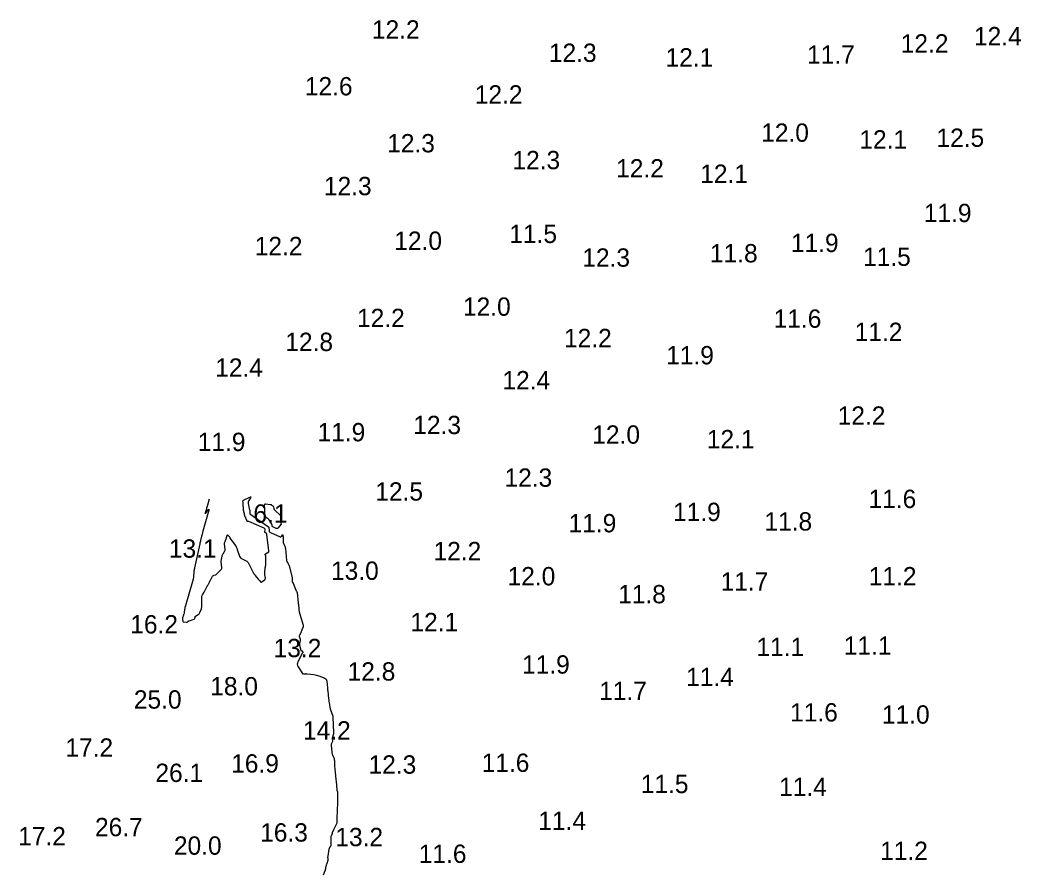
# Model space of a CAD drawing. Extents: x 1023796 to 1112670, y 656573 to 837340.
# Drawn here: x 1100681.3 to 1100954.3, y 689679.8 to 689912 of the extents above; entities that cross this region are included whole.
import ezdxf

# ---------------------------------------------------------------- set-up
doc = ezdxf.new("R2010")
doc.units = 0
for name, color, linetype in [('V-CHAN-CONT-10FT', 7, 'Continuous'), ('V-CHAN-CONT-15FT', 7, 'Continuous'), ('V-TOPO-SOUN', 7, 'Continuous')]:
    doc.layers.add(name, color=color, linetype=linetype)

msp = doc.modelspace()

# ---------------------------------------------------------------- linework, layer by layer
at = {"layer": 'V-CHAN-CONT-10FT'}
msp.add_lwpolyline([(1100750.63, 689778.51), (1100750.68, 689778.43), (1100750.74, 689778.36), (1100752.44, 689776.74), (1100752.57, 689776.58), (1100752.66, 689776.41), (1100752.7, 689776.23), (1100752.69, 689776.02), (1100752.51, 689774.85), (1100752.51, 689774.81), (1100752.5, 689774.77), (1100752.51, 689774.72), (1100752.51, 689774.68), (1100752.53, 689774.5), (1100752.54, 689774.46), (1100752.53, 689774.42), (1100752.52, 689774.38), (1100752.49, 689774.34), (1100751.78, 689773.42), (1100751.66, 689773.3), (1100751.52, 689773.23), (1100751.37, 689773.22), (1100751.2, 689773.27), (1100750.3, 689773.66), (1100750.24, 689773.69), (1100750.19, 689773.74), (1100750.16, 689773.8), (1100750.15, 689773.86), (1100750.12, 689774.15), (1100750.11, 689774.23), (1100750.09, 689774.29), (1100750.06, 689774.36), (1100750.02, 689774.42), (1100749.34, 689775.49), (1100749.23, 689775.63), (1100749.12, 689775.77), (1100748.98, 689775.89), (1100748.84, 689776), (1100748.24, 689776.42), (1100748.11, 689776.54), (1100748.03, 689776.67), (1100747.99, 689776.82), (1100747.99, 689777), (1100748.1, 689777.78), (1100748.12, 689777.97), (1100748.13, 689778.15), (1100748.13, 689778.34), (1100748.12, 689778.52), (1100748.04, 689779.55), (1100748.04, 689779.59), (1100748.04, 689779.64), (1100748.05, 689779.68), (1100748.07, 689779.72), (1100748.13, 689779.89), (1100748.15, 689779.93), (1100748.18, 689779.95), (1100748.21, 689779.96), (1100748.26, 689779.96), (1100749.61, 689779.8), (1100749.71, 689779.78), (1100749.8, 689779.75), (1100749.89, 689779.7), (1100749.97, 689779.65), (1100750.29, 689779.39), (1100750.36, 689779.33), (1100750.42, 689779.25), (1100750.46, 689779.17), (1100750.48, 689779.08), (1100750.56, 689778.69), (1100750.59, 689778.59)], close=True, dxfattribs=at)
at = {"layer": 'V-CHAN-CONT-15FT'}
msp.add_lwpolyline([(1100732.96, 689781.28), (1100732.45, 689779.57), (1100732.37, 689779.32), (1100732.3, 689779.07), (1100732.23, 689778.82), (1100732.16, 689778.57), (1100731.87, 689777.55), (1100731.83, 689777.36), (1100731.84, 689777.29), (1100731.91, 689777.32), (1100732.04, 689777.47), (1100732.64, 689778.31), (1100732.77, 689778.46), (1100732.83, 689778.5), (1100732.85, 689778.42), (1100732.81, 689778.23), (1100731.2, 689772.5), (1100731.17, 689772.39), (1100731.14, 689772.28), (1100731.11, 689772.16), (1100731.09, 689772.05), (1100730.98, 689771.6), (1100730.95, 689771.49), (1100730.92, 689771.38), (1100730.89, 689771.27), (1100730.87, 689771.16), (1100730.57, 689769.98), (1100730.52, 689769.75), (1100730.46, 689769.52), (1100730.41, 689769.28), (1100730.36, 689769.05), (1100728.96, 689762.47), (1100728.94, 689762.39), (1100728.92, 689762.31), (1100728.9, 689762.22), (1100728.88, 689762.14), (1100728.81, 689761.81), (1100728.79, 689761.73), (1100728.78, 689761.64), (1100728.77, 689761.56), (1100728.76, 689761.48), (1100728.67, 689759.98), (1100728.66, 689759.93), (1100728.66, 689759.89), (1100728.65, 689759.84), (1100728.64, 689759.79), (1100728.6, 689759.61), (1100728.59, 689759.57), (1100728.57, 689759.52), (1100728.56, 689759.48), (1100728.55, 689759.43), (1100726.34, 689751.89), (1100726.33, 689751.86), (1100726.33, 689751.83), (1100726.32, 689751.8), (1100726.31, 689751.76), (1100726.3, 689751.64), (1100726.29, 689751.6), (1100726.29, 689751.57), (1100726.28, 689751.54), (1100726.28, 689751.51), (1100726.13, 689750.54), (1100726.12, 689750.46), (1100726.1, 689750.38), (1100726.09, 689750.3), (1100726.07, 689750.22), (1100725.98, 689749.89), (1100725.96, 689749.81), (1100725.94, 689749.73), (1100725.92, 689749.65), (1100725.89, 689749.57), (1100725.7, 689748.89), (1100725.68, 689748.78), (1100725.66, 689748.67), (1100725.66, 689748.56), (1100725.66, 689748.45), (1100725.71, 689748), (1100725.73, 689747.9), (1100725.78, 689747.83), (1100725.86, 689747.78), (1100725.96, 689747.76), (1100726.77, 689747.68), (1100726.84, 689747.68), (1100726.9, 689747.7), (1100726.96, 689747.72), (1100727.02, 689747.76), (1100727.23, 689747.93), (1100727.29, 689747.97), (1100727.35, 689748.01), (1100727.41, 689748.04), (1100727.47, 689748.06), (1100728.84, 689748.53), (1100728.91, 689748.56), (1100728.97, 689748.61), (1100729.01, 689748.68), (1100729.03, 689748.75), (1100729.07, 689749.09), (1100729.09, 689749.17), (1100729.13, 689749.24), (1100729.18, 689749.3), (1100729.24, 689749.35), (1100729.97, 689749.79), (1100730.1, 689749.89), (1100730.22, 689750.01), (1100730.31, 689750.14), (1100730.38, 689750.29), (1100730.8, 689751.35), (1100730.88, 689751.59), (1100730.93, 689751.82), (1100730.96, 689752.06), (1100730.97, 689752.31), (1100730.93, 689754.43), (1100730.94, 689754.63), (1100730.97, 689754.82), (1100731.04, 689755), (1100731.14, 689755.18), (1100731.57, 689755.87), (1100731.68, 689756.04), (1100731.78, 689756.22), (1100731.88, 689756.4), (1100731.97, 689756.58), (1100732.5, 689757.68), (1100732.52, 689757.73), (1100732.55, 689757.78), (1100732.58, 689757.82), (1100732.61, 689757.86), (1100732.74, 689758.03), (1100732.77, 689758.07), (1100732.8, 689758.11), (1100732.82, 689758.16), (1100732.84, 689758.21), (1100733.01, 689758.6), (1100733.05, 689758.69), (1100733.08, 689758.77), (1100733.12, 689758.85), (1100733.16, 689758.93), (1100733.84, 689760.2), (1100733.9, 689760.3), (1100733.98, 689760.37), (1100734.07, 689760.43), (1100734.18, 689760.48), (1100734.64, 689760.61), (1100734.75, 689760.65), (1100734.85, 689760.7), (1100734.95, 689760.77), (1100735.03, 689760.85), (1100736.14, 689761.96), (1100736.27, 689762.13), (1100736.36, 689762.31), (1100736.4, 689762.51), (1100736.4, 689762.72), (1100736.23, 689764.05), (1100736.23, 689764.07), (1100736.23, 689764.08), (1100736.23, 689764.1), (1100736.22, 689764.11), (1100736.22, 689764.12), (1100736.2, 689764.25), (1100736.2, 689764.27), (1100736.2, 689764.3), (1100736.2, 689764.32), (1100736.2, 689764.34), (1100736.46, 689765.72), (1100736.5, 689765.9), (1100736.56, 689766.06), (1100736.63, 689766.23), (1100736.72, 689766.38), (1100737.12, 689766.99), (1100737.2, 689767.14), (1100737.26, 689767.3), (1100737.28, 689767.47), (1100737.28, 689767.65), (1100737.15, 689769), (1100737.14, 689769.18), (1100737.15, 689769.35), (1100737.19, 689769.53), (1100737.25, 689769.7), (1100737.67, 689770.71), (1100737.68, 689770.72), (1100737.68, 689770.73), (1100737.7, 689770.76), (1100737.7, 689770.77), (1100737.7, 689770.77), (1100737.7, 689770.78), (1100737.7, 689770.79), (1100737.84, 689771.38), (1100737.87, 689771.46), (1100737.91, 689771.49), (1100737.97, 689771.49), (1100738.03, 689771.43), (1100738.55, 689770.89), (1100738.57, 689770.87), (1100738.57, 689770.85), (1100738.57, 689770.83), (1100738.57, 689770.81), (1100738.52, 689770.72), (1100738.52, 689770.7), (1100738.52, 689770.67), (1100738.52, 689770.65), (1100738.53, 689770.63), (1100740.09, 689768.6), (1100740.15, 689768.52), (1100740.21, 689768.44), (1100740.25, 689768.35), (1100740.3, 689768.26), (1100740.46, 689767.9), (1100740.5, 689767.81), (1100740.54, 689767.72), (1100740.57, 689767.62), (1100740.6, 689767.53), (1100741.17, 689765.73), (1100741.2, 689765.66), (1100741.23, 689765.6), (1100741.27, 689765.54), (1100741.31, 689765.48), (1100741.49, 689765.26), (1100741.54, 689765.21), (1100741.59, 689765.16), (1100741.65, 689765.12), (1100741.71, 689765.09), (1100743, 689764.46), (1100743.22, 689764.33), (1100743.41, 689764.16), (1100743.57, 689763.97), (1100743.7, 689763.75), (1100744.3, 689762.52), (1100744.39, 689762.34), (1100744.48, 689762.16), (1100744.57, 689761.98), (1100744.66, 689761.8), (1100745.05, 689761.09), (1100745.15, 689760.92), (1100745.25, 689760.75), (1100745.37, 689760.58), (1100745.49, 689760.43), (1100746.31, 689759.44), (1100746.39, 689759.35), (1100746.47, 689759.25), (1100746.55, 689759.16), (1100746.63, 689759.07), (1100746.96, 689758.7), (1100747.04, 689758.63), (1100747.13, 689758.6), (1100747.22, 689758.61), (1100747.32, 689758.67), (1100748.03, 689759.22), (1100748.16, 689759.34), (1100748.24, 689759.49), (1100748.28, 689759.65), (1100748.27, 689759.83), (1100748.14, 689760.64), (1100748.11, 689760.84), (1100748.1, 689761.03), (1100748.1, 689761.23), (1100748.11, 689761.43), (1100748.2, 689762.4), (1100748.22, 689762.51), (1100748.23, 689762.62), (1100748.25, 689762.73), (1100748.28, 689762.85), (1100748.38, 689763.29), (1100748.4, 689763.4), (1100748.42, 689763.51), (1100748.42, 689763.62), (1100748.42, 689763.73), (1100748.38, 689765.69), (1100748.37, 689765.75), (1100748.36, 689765.81), (1100748.34, 689765.86), (1100748.32, 689765.92), (1100748.21, 689766.14), (1100748.19, 689766.19), (1100748.19, 689766.23), (1100748.21, 689766.27), (1100748.26, 689766.31), (1100749.19, 689766.89), (1100749.2, 689766.9), (1100749.22, 689766.92), (1100749.22, 689766.94), (1100749.22, 689766.96), (1100749.2, 689767.05), (1100749.2, 689767.08), (1100749.2, 689767.1), (1100749.19, 689767.12), (1100749.19, 689767.15), (1100748.68, 689771.62), (1100748.66, 689771.7), (1100748.63, 689771.76), (1100748.59, 689771.81), (1100748.53, 689771.86), (1100748.27, 689772.02), (1100748.22, 689772.06), (1100748.18, 689772.11), (1100748.16, 689772.18), (1100748.15, 689772.25), (1100748.18, 689772.96), (1100748.16, 689773.09), (1100748.12, 689773.2), (1100748.04, 689773.29), (1100747.92, 689773.35), (1100743.78, 689775.13), (1100743.74, 689775.15), (1100743.69, 689775.16), (1100743.64, 689775.16), (1100743.59, 689775.16), (1100743.39, 689775.15), (1100743.35, 689775.15), (1100743.31, 689775.17), (1100743.28, 689775.19), (1100743.26, 689775.23), (1100742.7, 689776.7), (1100742.66, 689776.84), (1100742.61, 689776.97), (1100742.57, 689777.1), (1100742.53, 689777.23), (1100742.39, 689777.77), (1100742.36, 689777.9), (1100742.34, 689778.04), (1100742.32, 689778.18), (1100742.31, 689778.32), (1100742.22, 689780.06), (1100742.21, 689780.14), (1100742.2, 689780.22), (1100742.2, 689780.3), (1100742.19, 689780.38), (1100742.14, 689780.7), (1100742.14, 689780.78), (1100742.16, 689780.84), (1100742.21, 689780.89), (1100742.27, 689780.94), (1100744.02, 689781.81), (1100744.18, 689781.87), (1100744.26, 689781.86), (1100744.27, 689781.78), (1100744.19, 689781.63), (1100743.73, 689780.86), (1100743.63, 689780.66), (1100743.58, 689780.46), (1100743.57, 689780.25), (1100743.59, 689780.04), (1100743.97, 689778.29), (1100743.98, 689778.21), (1100743.99, 689778.14), (1100744, 689778.06), (1100744.01, 689777.99), (1100744.04, 689777.6), (1100744.04, 689777.57), (1100744.04, 689777.54), (1100744.04, 689777.51), (1100744.04, 689777.48), (1100744.02, 689777.35), (1100744.02, 689777.32), (1100744.03, 689777.3), (1100744.04, 689777.27), (1100744.06, 689777.26), (1100749.09, 689773.74), (1100749.1, 689773.73), (1100749.11, 689773.72), (1100749.12, 689773.71), (1100749.13, 689773.7), (1100749.16, 689773.65), (1100749.17, 689773.64), (1100749.17, 689773.63), (1100749.18, 689773.61), (1100749.18, 689773.6), (1100749.28, 689772.62), (1100749.31, 689772.47), (1100749.38, 689772.34), (1100749.48, 689772.24), (1100749.62, 689772.16), (1100752.29, 689771.01), (1100752.39, 689770.98), (1100752.47, 689770.98), (1100752.55, 689771.02), (1100752.62, 689771.09), (1100752.93, 689771.49), (1100752.97, 689771.53), (1100753, 689771.54), (1100753.02, 689771.51), (1100753.03, 689771.46), (1100753.05, 689771.18), (1100753.06, 689771.11), (1100753.07, 689771.04), (1100753.07, 689770.97), (1100753.07, 689770.9), (1100753.14, 689769.34), (1100753.15, 689769.28), (1100753.16, 689769.23), (1100753.18, 689769.18), (1100753.2, 689769.13), (1100753.32, 689768.95), (1100753.35, 689768.9), (1100753.37, 689768.85), (1100753.39, 689768.8), (1100753.41, 689768.75), (1100753.62, 689768.23), (1100753.65, 689768.13), (1100753.68, 689768.02), (1100753.7, 689767.91), (1100753.72, 689767.8), (1100754.03, 689764.52), (1100754.04, 689764.45), (1100754.05, 689764.39), (1100754.08, 689764.33), (1100754.11, 689764.27), (1100754.26, 689764.04), (1100754.29, 689763.98), (1100754.33, 689763.92), (1100754.36, 689763.86), (1100754.39, 689763.8), (1100754.68, 689763.26), (1100754.73, 689763.15), (1100754.78, 689763.04), (1100754.81, 689762.92), (1100754.84, 689762.8), (1100755.53, 689759.78), (1100755.55, 689759.68), (1100755.56, 689759.58), (1100755.57, 689759.48), (1100755.56, 689759.38), (1100755.52, 689758.85), (1100755.52, 689758.82), (1100755.53, 689758.78), (1100755.55, 689758.75), (1100755.58, 689758.73), (1100755.7, 689758.63), (1100755.72, 689758.61), (1100755.75, 689758.58), (1100755.77, 689758.55), (1100755.79, 689758.51), (1100756.68, 689756.28), (1100756.7, 689756.24), (1100756.72, 689756.19), (1100756.74, 689756.15), (1100756.76, 689756.11), (1100756.84, 689755.93), (1100756.85, 689755.89), (1100756.87, 689755.85), (1100756.88, 689755.8), (1100756.89, 689755.76), (1100757.22, 689752.87), (1100757.22, 689752.81), (1100757.23, 689752.76), (1100757.24, 689752.65), (1100757.24, 689752.63), (1100757.25, 689752.6), (1100757.25, 689752.57), (1100757.25, 689752.54), (1100757.36, 689751.36), (1100757.38, 689751.15), (1100757.42, 689750.95), (1100757.46, 689750.75), (1100757.51, 689750.55), (1100758.47, 689747.18), (1100758.49, 689747.1), (1100758.51, 689747.03), (1100758.52, 689746.95), (1100758.53, 689746.87), (1100758.56, 689746.55), (1100758.56, 689746.47), (1100758.55, 689746.4), (1100758.53, 689746.32), (1100758.51, 689746.25), (1100758.21, 689745.58), (1100758.16, 689745.44), (1100758.1, 689745.31), (1100758.04, 689745.17), (1100757.98, 689745.04), (1100757.55, 689744.06), (1100757.51, 689743.94), (1100757.49, 689743.82), (1100757.5, 689743.7), (1100757.53, 689743.57), (1100757.71, 689743.08), (1100757.75, 689742.96), (1100757.76, 689742.84), (1100757.76, 689742.71), (1100757.74, 689742.58), (1100757.59, 689741.96), (1100757.56, 689741.82), (1100757.55, 689741.67), (1100757.56, 689741.52), (1100757.59, 689741.38), (1100757.95, 689740.04), (1100757.97, 689739.99), (1100757.99, 689739.96), (1100758.03, 689739.93), (1100758.08, 689739.91), (1100758.29, 689739.85), (1100758.33, 689739.84), (1100758.37, 689739.81), (1100758.39, 689739.77), (1100758.41, 689739.72), (1100758.45, 689739.49), (1100758.46, 689739.44), (1100758.45, 689739.39), (1100758.44, 689739.33), (1100758.42, 689739.28), (1100757.13, 689736.89), (1100756.99, 689736.54), (1100756.95, 689736.2), (1100757.02, 689735.86), (1100757.18, 689735.52), (1100758.35, 689733.7), (1100758.42, 689733.62), (1100758.5, 689733.57), (1100758.59, 689733.54), (1100758.7, 689733.55), (1100759.16, 689733.62), (1100759.27, 689733.63), (1100759.39, 689733.64), (1100759.5, 689733.63), (1100759.62, 689733.62), (1100761.48, 689733.4), (1100761.83, 689733.34), (1100762.17, 689733.27), (1100762.5, 689733.17), (1100762.83, 689733.05), (1100764.33, 689732.46), (1100764.6, 689732.31), (1100764.8, 689732.11), (1100764.94, 689731.87), (1100765.01, 689731.57), (1100765.22, 689729.76), (1100765.22, 689729.69), (1100765.23, 689729.63), (1100765.23, 689729.56), (1100765.23, 689729.5), (1100765.24, 689729.23), (1100765.24, 689729.17), (1100765.24, 689729.1), (1100765.25, 689729.04), (1100765.25, 689728.97), (1100765.51, 689726.77), (1100765.53, 689726.62), (1100765.55, 689726.47), (1100765.57, 689726.33), (1100765.59, 689726.18), (1100765.69, 689725.56), (1100765.71, 689725.43), (1100765.73, 689725.3), (1100765.75, 689725.18), (1100765.77, 689725.05), (1100765.85, 689724.54), (1100765.87, 689724.42), (1100765.9, 689724.29), (1100765.93, 689724.17), (1100765.97, 689724.05), (1100766.67, 689722.06), (1100766.68, 689722.04), (1100766.68, 689722.02), (1100766.69, 689722), (1100766.69, 689721.98), (1100766.69, 689721.89), (1100766.69, 689721.87), (1100766.69, 689721.85), (1100766.69, 689721.83), (1100766.69, 689721.81), (1100766.85, 689717.62), (1100766.85, 689717.56), (1100766.85, 689717.5), (1100766.84, 689717.45), (1100766.83, 689717.39), (1100766.8, 689717.16), (1100766.79, 689717.1), (1100766.77, 689717.05), (1100766.76, 689716.99), (1100766.75, 689716.94), (1100766.52, 689716.05), (1100766.5, 689715.97), (1100766.5, 689715.89), (1100766.5, 689715.81), (1100766.52, 689715.73), (1100766.6, 689715.4), (1100766.62, 689715.32), (1100766.61, 689715.25), (1100766.6, 689715.17), (1100766.56, 689715.1), (1100766.26, 689714.55), (1100766.21, 689714.43), (1100766.18, 689714.31), (1100766.16, 689714.18), (1100766.17, 689714.05), (1100766.39, 689712.28), (1100766.42, 689712.07), (1100766.47, 689711.87), (1100766.52, 689711.67), (1100766.6, 689711.48), (1100766.91, 689710.71), (1100766.98, 689710.51), (1100767.03, 689710.31), (1100767.06, 689710.11), (1100767.07, 689709.9), (1100767.11, 689708.62), (1100767.11, 689708.52), (1100767.12, 689708.43), (1100767.13, 689708.33), (1100767.13, 689708.24), (1100767.17, 689707.85), (1100767.18, 689707.76), (1100767.19, 689707.66), (1100767.2, 689707.56), (1100767.21, 689707.47), (1100767.28, 689706.85), (1100767.3, 689706.75), (1100767.31, 689706.65), (1100767.32, 689706.55), (1100767.33, 689706.45), (1100767.37, 689706.05), (1100767.38, 689705.95), (1100767.39, 689705.85), (1100767.4, 689705.74), (1100767.41, 689705.64), (1100767.66, 689703.34), (1100767.68, 689703.21), (1100767.69, 689703.08), (1100767.69, 689702.95), (1100767.7, 689702.81), (1100767.71, 689702.25), (1100767.71, 689702.14), (1100767.73, 689702.03), (1100767.75, 689701.92), (1100767.77, 689701.82), (1100767.89, 689701.39), (1100767.92, 689701.28), (1100767.93, 689701.17), (1100767.95, 689701.06), (1100767.95, 689700.95), (1100767.96, 689699.6), (1100767.96, 689699.33), (1100767.96, 689699.07), (1100767.95, 689698.81), (1100767.93, 689698.54), (1100767.8, 689696.2), (1100767.8, 689696.15), (1100767.8, 689696.11), (1100767.8, 689696.06), (1100767.81, 689696.02), (1100767.84, 689695.83), (1100767.84, 689695.79), (1100767.85, 689695.74), (1100767.85, 689695.7), (1100767.84, 689695.65), (1100767.77, 689694.72), (1100767.76, 689694.54), (1100767.75, 689694.37), (1100767.75, 689694.2), (1100767.75, 689694.03), (1100767.77, 689693.23), (1100767.76, 689693.04), (1100767.73, 689692.86), (1100767.68, 689692.68), (1100767.6, 689692.51), (1100766.84, 689691.02), (1100766.8, 689690.94), (1100766.76, 689690.85), (1100766.72, 689690.77), (1100766.69, 689690.68), (1100766.52, 689690.22), (1100766.51, 689690.19), (1100766.5, 689690.15), (1100766.49, 689690.11), (1100766.48, 689690.07), (1100766.43, 689689.93), (1100766.42, 689689.89), (1100766.41, 689689.85), (1100766.4, 689689.82), (1100766.39, 689689.78), (1100766.19, 689689.27), (1100766.15, 689689.17), (1100766.13, 689689.07), (1100766.12, 689688.97), (1100766.11, 689688.87), (1100766.15, 689687.04), (1100766.14, 689686.92), (1100766.12, 689686.81), (1100766.08, 689686.7), (1100766.03, 689686.6), (1100765.78, 689686.2), (1100765.72, 689686.1), (1100765.67, 689685.99), (1100765.64, 689685.88), (1100765.61, 689685.77), (1100765.26, 689683.81), (1100765.25, 689683.71), (1100765.24, 689683.61), (1100765.24, 689683.52), (1100765.25, 689683.42), (1100765.29, 689683.02), (1100765.3, 689682.92), (1100765.3, 689682.82), (1100765.28, 689682.73), (1100765.25, 689682.63), (1100764.89, 689681.54), (1100764.86, 689681.44), (1100764.83, 689681.34), (1100764.81, 689681.24), (1100764.78, 689681.14), (1100764.68, 689680.65), (1100764.66, 689680.59), (1100764.65, 689680.52), (1100764.64, 689680.45), (1100764.63, 689680.39), (1100764.58, 689680.12), (1100764.57, 689680.05), (1100764.55, 689679.99), (1100764.53, 689679.92), (1100764.51, 689679.86), (1100764.04, 689678.64)], dxfattribs=at)

# ---------------------------------------------------------------- texts
at = {"layer": 'V-TOPO-SOUN'}
for s, p in [('12.2 ', (1100777.32, 689906.91)), ('12.4 ', (1100941.52, 689905.07)), ('12.2 ', (1100921.54, 689903.1)), ('12.3 ', (1100825.58, 689900.55)), ('12.1 ', (1100857.41, 689899.3)), ('11.7 ', (1100895.99, 689900.05)), ('12.6 ', (1100759.02, 689891.42)), ('12.2 ', (1100805.37, 689889.19)), ('12.0 ', (1100883.48, 689878.76)), ('12.5 ', (1100931.29, 689877.38)), ('12.3 ', (1100781.48, 689875.87)), ('12.1 ', (1100910.26, 689876.92)), ('12.3 ', (1100815.64, 689871.28)), ('12.2 ', (1100843.92, 689869.02)), ('12.1 ', (1100866.86, 689867.54)), ('12.3 ', (1100764.23, 689864.19)), ('11.9 ', (1100927.84, 689856.84)), ('11.5 ', (1100814.79, 689851.14)), ('12.2 ', (1100745.36, 689847.82)), ('12.0 ', (1100783.42, 689849.27)), ('11.9 ', (1100891.59, 689848.67)), ('12.3 ', (1100834.7, 689844.67)), ('11.8 ', (1100869.51, 689845.85)), ('11.5 ', (1100911.27, 689844.9)), ('12.0 ', (1100802.15, 689831.29)), ('12.2 ', (1100773.25, 689828.2)), ('11.6 ', (1100886.88, 689828.01)), ('12.2 ', (1100829.71, 689822.72)), ('11.2 ', (1100908.98, 689824.4)), ('12.8 ', (1100753.7, 689821.67)), ('11.9 ', (1100857.57, 689818.03)), ('12.4 ', (1100734.57, 689814.65)), ('12.4 ', (1100812.91, 689811.21)), ('12.2 ', (1100904.35, 689801.56)), ('12.3 ', (1100788.6, 689799)), ('11.9 ', (1100762.49, 689797.03)), ('12.0 ', (1100837.42, 689796.38)), ('11.9 ', (1100729.81, 689794.38)), ('12.1 ', (1100868.66, 689795.13)), ('12.3 ', (1100813.47, 689784.63)), ('12.5 ', (1100778.24, 689780.86)), ('11.6 ', (1100912.76, 689778.83)), ('6.1', (1100744.99, 689774.82)), ('11.9 ', (1100859.44, 689775.28)), ('11.9 ', (1100830.96, 689772.2)), ('11.8 ', (1100884.37, 689772.69)), ('13.1 ', (1100721.94, 689765.28)), ('12.2 ', (1100794.12, 689764.59)), ('13.0 ', (1100766.16, 689759.24)), ('12.0 ', (1100814.32, 689757.73)), ('11.2 ', (1100912.82, 689757.73)), ('11.7 ', (1100872.43, 689756.29)), ('11.8 ', (1100844.48, 689752.84)), ('16.2 ', (1100711.41, 689744.61)), ('12.1 ', (1100787.82, 689745.23)), ('13.2 ', (1100750.51, 689738.14)), ('11.1 ', (1100882.18, 689738.44)), ('11.1 ', (1100906, 689738.8)), ('11.9 ', (1100818.26, 689733.65)), ('12.8 ', (1100770.69, 689731.75)), ('11.4 ', (1100863.01, 689730.24)), ('18.0 ', (1100733.22, 689727.71)), ('11.7 ', (1100839.29, 689726.43)), ('25.0 ', (1100712.39, 689724.1)), ('11.6 ', (1100891.37, 689720.59)), ('11.0 ', (1100916.42, 689720)), ('14.2 ', (1100758.52, 689715.67)), ('17.2 ', (1100693.72, 689710.98)), ('16.9 ', (1100738.93, 689706.65)), ('12.3 ', (1100776.4, 689706.35)), ('11.6 ', (1100807.25, 689706.84)), ('26.1 ', (1100718.27, 689704.09)), ('11.5 ', (1100850.64, 689701.04)), ('11.4 ', (1100888.37, 689700.28)), ('26.7 ', (1100701.79, 689689.29)), ('11.4 ', (1100822.69, 689691)), ('17.2 ', (1100680.83, 689686.8)), ('16.3 ', (1100746.84, 689687.82)), ('13.2 ', (1100767.34, 689686.57)), ('20.0 ', (1100723.31, 689684.24)), ('11.6 ', (1100790.09, 689682.01)), ('11.2 ', (1100915.93, 689682.8))]:
    msp.add_text(s, height=5, dxfattribs=at).set_placement(p)

doc.saveas('drawing.dxf')
